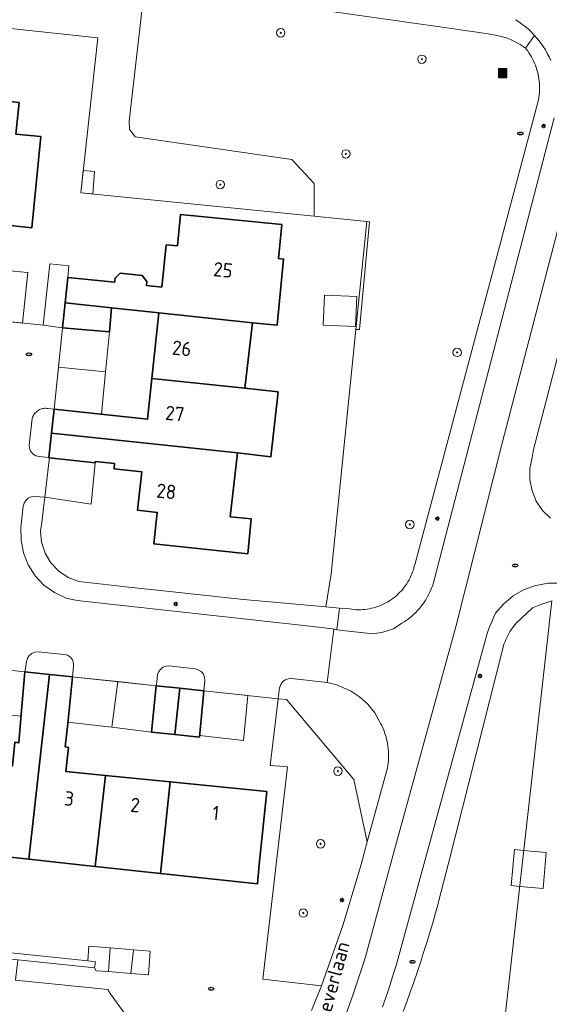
# Model space of a CAD drawing. Header units: metres. Extents: x 152610 to 160096, y 456114 to 462495.
# Tile 427 of 656: x 157316 to 157366, y 460615 to 460708. Entities that reach past the tile are written whole.
import ezdxf
from ezdxf.enums import TextEntityAlignment as Align

# ---------------------------------------------------------------- set-up
doc = ezdxf.new("R2010")
doc.units = ezdxf.units.M
doc.header["$LTSCALE"] = 0.5
doc.layers.get('0').update_dxf_attribs({"linetype": 'CONTINUOUS'})
for name, color, linetype, lineweight in [('B-PV-GR-BEPLANTING_CULTUUR_BODEMBEDEKKER-GV', 251, 'CONTINUOUS', 18), ('B-PV-GR-BEPLANTING_CULTUUR_BOSPLANTSOEN-GV', 251, 'CONTINUOUS', 18), ('B-PV-GR-BEPLANTING_CULTUUR_HEESTERS-GV', 251, 'CONTINUOUS', 18), ('B-PV-GR-BOOM-S', 251, 'CONTINUOUS', 25), ('B-PV-GR-HAAG-GV', 251, 'CONTINUOUS', 13), ('B-PV-IE-MEUBILAIR-S', 251, 'CONTINUOUS', 25), ('B-PV-IE-MEUBILAIR_WEGMEUBILAIR_AFVALBAK-S', 251, 'CONTINUOUS', 25), ('B-PV-OG-BEBOUWING-GV', 6, 'CONTINUOUS', 35), ('B-PV-OG-BEBOUWING-T18', 1, 'CONTINUOUS', 18), ('B-PV-OG-BEBOUWING_OVERBOUWING-GV', 251, 'CONTINUOUS', 18), ('B-PV-OG-BEBOUWING_SCHUUR-GV', 251, 'CONTINUOUS', 18), ('B-PV-OG-TERREIN_BEGROEID-GV', 251, 'CONTINUOUS', 18), ('B-PV-OG-TOPOGRAFIE-T18', 1, 'CONTINUOUS', 18), ('B-PV-VH-GESLOTENVERHARDING_ASFALT-GV', 251, 'CONTINUOUS', 18), ('B-PV-VH-ONVERHARD_ZAND-GV', 251, 'CONTINUOUS', 18), ('B-PV-VH-OPENVERHARDING_BETONSTRAATSTEEN-GV', 251, 'CONTINUOUS', 18), ('B-PV-VH-OPENVERHARDING_TEGEL-GV', 251, 'CONTINUOUS', 18)]:
    doc.layers.add(name, color=color, linetype=linetype, lineweight=lineweight)
doc.styles.add('NLCS-ISO', font='NLCS-ISO.ttf')
doc.styles.add('NLCS-ISO-M750-T18', font='NLCS-ISO.ttf', dxfattribs={"height": 1.35})

# ---------------------------------------------------------------- blocks, each defined once
blk = doc.blocks.new('SIE-WEG_AFVALBAK-SO')
h = blk.add_hatch(color=256)
h.dxf.hatch_style = 1
h.paths.add_polyline_path([(-1.5, -1.5), (1.5, -1.5), (1.5, 1.5), (-1.5, 1.5)])
for points in [[(-2, -2), (2, -2), (2, 2), (-2, 2)], [(-1.5, -1.5), (1.5, -1.5), (1.5, 1.5), (-1.5, 1.5)]]:
    blk.add_lwpolyline(points, close=True)
blk = doc.blocks.new('SIE-MEUBILAIR_PAAL_LICHTMAST-SO')
for points in [[(-0.62, 0), (-1, 0)], [(-0.71, 0.71), (-0.44, 0.44)], [(0, 1), (0, 0.62)], [(0.44, 0.44), (0.71, 0.71)], [(1, 0), (0.62, 0)], [(-0.71, -0.71), (-0.44, -0.44)], [(0, -0.62), (0, -1)], [(0.44, -0.44), (0.71, -0.71)]]:
    blk.add_lwpolyline(points)
blk.add_circle((0, 0), 0.5)
blk = doc.blocks.new('SIE-MEUBILAIR_PUT_RIOOLPUT-SO')
blk.add_ellipse((0, 0), major_axis=(1.25, 0), ratio=0.54)
at = {"style": 'NLCS-ISO'}
blk.add_text('ri', height=0.75, dxfattribs=at).set_placement((-0.04, 0.07), align=Align.MIDDLE_CENTER)
blk = doc.blocks.new('SGR-BOOM_GBKN-SO')
at = {"linetype": 'ByBlock', "lineweight": 18}
h = blk.add_hatch(color=0, dxfattribs=at)
h.dxf.hatch_style = 1
edge = h.paths.add_edge_path()
edge.add_arc((0, 0), 0.25, 0, 360)
at = {"color": 0, "linetype": 'ByBlock', "lineweight": 18}
for radius in [2, 0.25]:
    blk.add_circle((0, 0), radius, dxfattribs=at)
at = {"color": 0, "linetype": 'ByBlock', "lineweight": 18, "style": 'NLCS-ISO'}
blk.add_attdef('SOORT', (2.5, 0), '', height=1.5, dxfattribs=at)

msp = doc.modelspace()

# ---------------------------------------------------------------- linework, layer by layer
at = {"layer": 'B-PV-GR-BEPLANTING_CULTUUR_BODEMBEDEKKER-GV', "flags": 128}
for points in [[(157318.288, 460671.461), (157318.187, 460671.467), (157318.086, 460671.465), (157317.985, 460671.455), (157317.885, 460671.437), (157317.786, 460671.411), (157317.691, 460671.377), (157317.598, 460671.336), (157317.508, 460671.288), (157317.423, 460671.233), (157317.342, 460671.172), (157317.266, 460671.104), (157317.196, 460671.031), (157317.132, 460670.952), (157317.075, 460670.868), (157317.024, 460670.781), (157316.98, 460670.689), (157316.943, 460670.594), (157316.914, 460670.497), (157316.912, 460670.488), (157316.632, 460667.976), (157316.659, 460667.665), (157316.78, 460667.376), (157316.984, 460667.139), (157317.25, 460666.975), (157317.554, 460666.901), (157318.479, 460666.809), (157318.722, 460669.113), (157318.961, 460671.389), (157318.389, 460671.447)], [(157319.928, 460648.245), (157317.467, 460648.469), (157317.154, 460648.451), (157316.862, 460648.338), (157316.619, 460648.141), (157316.448, 460647.879), (157316.366, 460647.577), (157316.268, 460646.899), (157316.224, 460646.587), (157318.526, 460646.344), (157320.719, 460646.112), (157320.805, 460647.09), (157320.802, 460647.412), (157320.699, 460647.717), (157320.504, 460647.974), (157320.238, 460648.156)], [(157330.898, 460647.036), (157329.829, 460647.164), (157329.519, 460647.146), (157329.231, 460647.03), (157328.996, 460646.827), (157328.845, 460646.623), (157328.73, 460646.351), (157328.653, 460645.664), (157328.607, 460645.278), (157330.818, 460645.043), (157333.079, 460644.804), (157333.176, 460645.768), (157333.158, 460646.086), (157333.041, 460646.383), (157332.837, 460646.628), (157332.566, 460646.797), (157332.256, 460646.873)]]:
    msp.add_lwpolyline(points, close=True, dxfattribs=at)
at = {"layer": 'B-PV-GR-BEPLANTING_CULTUUR_BOSPLANTSOEN-GV', "flags": 128}
msp.add_lwpolyline([(157360.989, 460609.642), (157365.904, 460653.29), (157365.525, 460653.183), (157365.034, 460653.019), (157364.552, 460652.832), (157364.078, 460652.624), (157363.022, 460651.645), (157362.866, 460651.508), (157362.716, 460651.364), (157362.571, 460651.216), (157362.432, 460651.061), (157362.299, 460650.902), (157362.173, 460650.737), (157362.053, 460650.567), (157361.939, 460650.394), (157361.832, 460650.216), (157361.733, 460650.033), (157361.64, 460649.848), (157361.554, 460649.658), (157361.476, 460649.466), (157361.406, 460649.271), (157361.343, 460649.073), (157361.335, 460649.047), (157356.116, 460628.429), (157355.252, 460625.017), (157355.197, 460624.816), (157354.933, 460623.869), (157354.661, 460622.925), (157354.382, 460621.983), (157354.095, 460621.043), (157353.8, 460620.105), (157353.497, 460619.17), (157353.187, 460618.237), (157352.87, 460617.307), (157352.545, 460616.379), (157352.212, 460615.454), (157351.872, 460614.532)], dxfattribs=at)
at = {"layer": 'B-PV-GR-BEPLANTING_CULTUUR_HEESTERS-GV', "flags": 128}
for points in [[(157327.564, 460711.711), (157266.437, 460722.364), (157265.214, 460712.666), (157323.086, 460706.437), (157321.489, 460691.81), (157343.496, 460689.586), (157343.493, 460692.668), (157341.372, 460694.945), (157326.616, 460697.091), (157326.079, 460697.792), (157326.06, 460698.55)], [(157344.169, 460616.979), (157346.195, 460622.656), (157347.928, 460628.429), (157348.213, 460629.496), (157348.488, 460630.566), (157347.211, 460636.434), (157340.893, 460643.978), (157340.081, 460644.064), (157339.353, 460637.746), (157340.257, 460637.69), (157340.963, 460637.645), (157338.655, 460617.588)]]:
    msp.add_lwpolyline(points, close=True, dxfattribs=at)
at = {"layer": 'B-PV-GR-HAAG-GV', "flags": 128}
for points in [[(157348.712, 460689.059), (157348.46, 460689.084), (157347.428, 460678.904), (157347.749, 460678.909)], [(157344.706, 460645.602), (157341.344, 460645.973), (157341.037, 460645.945), (157340.751, 460645.83), (157340.509, 460645.639), (157340.331, 460645.387), (157340.232, 460645.095), (157340.084, 460644.092), (157340.081, 460644.064), (157340.893, 460643.978), (157347.211, 460636.434), (157348.488, 460630.566), (157350.402, 460637.53), (157350.439, 460637.755), (157350.468, 460637.98), (157350.488, 460638.207), (157350.501, 460638.434), (157350.506, 460638.661), (157350.503, 460638.889), (157350.492, 460639.116), (157350.473, 460639.342), (157350.446, 460639.568), (157350.411, 460639.793), (157350.368, 460640.016), (157350.317, 460640.238), (157350.259, 460640.458), (157350.193, 460640.675), (157350.119, 460640.891), (157350.038, 460641.103), (157349.949, 460641.312), (157349.853, 460641.519), (157349.75, 460641.721), (157349.652, 460641.899), (157349.206, 460642.739), (157348.54, 460643.543), (157347.766, 460644.236), (157346.903, 460644.804), (157345.537, 460645.386), (157344.72, 460645.598)], [(157322.775, 460618.666), (157322.867, 460619.237), (157322.136, 460619.315), (157311.88, 460620.406), (157309.804, 460620.627), (157307.543, 460620.868), (157291.808, 460622.542), (157291.484, 460621.939)]]:
    msp.add_lwpolyline(points, close=True, dxfattribs=at)
at = {"layer": 'B-PV-OG-BEBOUWING-GV', "flags": 128}
for points in [[(157315.662, 460700.331), (157311.953, 460700.721), (157310.638, 460689.163), (157310.121, 460684.624), (157309.617, 460680.19), (157311.877, 460679.949), (157312.347, 460684.305), (157312.594, 460686.592), (157312.903, 460686.575), (157313.097, 460688.892), (157316.868, 460688.506), (157317.715, 460697.099), (157315.367, 460697.346)], [(157340.426, 460688.818), (157330.88, 460689.738), (157330.595, 460686.781), (157329.55, 460686.882), (157329.12, 460682.899), (157327.687, 460683.045), (157327.727, 460683.443), (157327.28, 460683.991), (157325.191, 460684.204), (157324.713, 460683.75), (157324.672, 460683.352), (157320.265, 460683.801), (157320.015, 460681.425), (157324.381, 460680.957), (157328.858, 460680.478), (157337.663, 460679.535), (157339.996, 460679.309), (157340.598, 460685.546), (157340.115, 460685.593)], [(157324.381, 460680.957), (157320.015, 460681.425), (157319.767, 460679.065), (157324.18, 460678.689)], [(157337.663, 460679.535), (157328.858, 460680.478), (157328.19, 460674.28), (157336.959, 460673.37)], [(157340.103, 460673.011), (157336.959, 460673.37), (157328.19, 460674.28), (157327.775, 460670.438), (157318.961, 460671.389), (157318.722, 460669.113), (157336.26, 460667.256), (157339.404, 460666.897)], [(157336.26, 460667.256), (157318.722, 460669.113), (157318.479, 460666.809), (157318.524, 460666.804), (157322.833, 460666.312), (157322.846, 460666.441), (157324.677, 460666.252), (157324.625, 460665.754), (157327.24, 460665.483), (157326.847, 460661.84), (157328.697, 460661.647), (157328.386, 460658.664), (157337.22, 460657.744), (157337.561, 460661.026), (157335.572, 460661.233)], [(157318.526, 460646.344), (157316.224, 460646.587), (157315.842, 460642.177), (157315.645, 460639.894), (157315.257, 460639.951), (157315.049, 460637.722), (157311.395, 460638.092), (157310.453, 460629.583), (157316.595, 460628.918)], [(157320.719, 460646.112), (157318.526, 460646.344), (157316.595, 460628.918), (157321.112, 460628.429), (157322.844, 460628.241), (157323.817, 460636.812), (157320.085, 460637.179), (157320.318, 460639.459), (157320.016, 460639.517), (157320.251, 460641.721)], [(157330.818, 460645.043), (157328.607, 460645.278), (157328.142, 460640.906), (157330.364, 460640.673)], [(157333.079, 460644.804), (157330.818, 460645.043), (157330.364, 460640.673), (157332.664, 460640.431), (157333.078, 460644.796)], [(157329.902, 460636.213), (157323.817, 460636.812), (157322.844, 460628.241), (157329.005, 460627.574)], [(157339.013, 460635.316), (157329.902, 460636.213), (157329.005, 460627.574), (157338.13, 460626.586), (157338.316, 460628.429)]]:
    msp.add_lwpolyline(points, close=True, dxfattribs=at)
at = {"layer": 'B-PV-OG-BEBOUWING_OVERBOUWING-GV', "flags": 128}
for points in [[(157316.49, 460684.272), (157312.387, 460684.671), (157312.347, 460684.305), (157311.877, 460679.949), (157312.845, 460679.836), (157315.996, 460679.507)], [(157319.377, 460675.354), (157323.817, 460674.901), (157324.18, 460678.689), (157319.767, 460679.065)], [(157323.817, 460674.901), (157319.377, 460675.354), (157318.961, 460671.389), (157323.434, 460670.906)], [(157322.833, 460666.312), (157318.524, 460666.804), (157318.477, 460666.325), (157318.085, 460663.067), (157322.478, 460662.429)], [(157316.224, 460646.587), (157312.614, 460646.969), (157312.087, 460642.802), (157315.862, 460642.407)], [(157324.408, 460641.359), (157324.969, 460645.671), (157320.926, 460646.107), (157320.719, 460646.112), (157320.266, 460641.861)], [(157328.607, 460645.278), (157324.969, 460645.671), (157324.408, 460641.359), (157328.142, 460640.906)], [(157337.227, 460644.362), (157333.078, 460644.796), (157332.679, 460640.588), (157336.825, 460640.115)], [(157363.251, 460629.734), (157362.373, 460629.815), (157362.06, 460626.428), (157362.871, 460626.353), (157365.058, 460626.151), (157365.371, 460629.538)], [(157324.083, 460618.303), (157326.216, 460618.135), (157326.466, 460620.372), (157324.262, 460620.546)]]:
    msp.add_lwpolyline(points, close=True, dxfattribs=at)
at = {"layer": 'B-PV-OG-BEBOUWING_SCHUUR-GV', "flags": 128}
for points in [[(157322.786, 460693.806), (157321.716, 460693.89), (157321.489, 460691.81), (157322.632, 460691.695)], [(157347.498, 460682.014), (157344.449, 460682.136), (157344.335, 460679.31), (157347.384, 460679.188)], [(157324.083, 460618.303), (157324.262, 460620.546), (157322.246, 460620.705), (157322.136, 460619.315), (157322.867, 460619.237), (157322.775, 460618.666), (157322.943, 460618.393)], [(157328.041, 460620.248), (157326.466, 460620.372), (157326.216, 460618.135), (157327.865, 460618.005)]]:
    msp.add_lwpolyline(points, close=True, dxfattribs=at)
at = {"layer": 'B-PV-OG-TERREIN_BEGROEID-GV', "flags": 128}
for points in [[(157327.564, 460711.711), (157326.06, 460698.55), (157326.079, 460697.792), (157326.616, 460697.091), (157341.372, 460694.945), (157343.493, 460692.668), (157343.496, 460689.586), (157348.46, 460689.084), (157348.712, 460689.059), (157347.749, 460678.909), (157347.428, 460678.904), (157345.092, 460655.852), (157344.595, 460652.728), (157345.859, 460652.613), (157346.819, 460652.526), (157347.025, 460652.497), (157347.232, 460652.475), (157347.439, 460652.462), (157347.647, 460652.456), (157347.855, 460652.459), (157348.063, 460652.47), (157348.27, 460652.488), (157348.476, 460652.515), (157348.681, 460652.549), (157348.885, 460652.591), (157349.087, 460652.641), (157349.286, 460652.699), (157349.484, 460652.764), (157349.679, 460652.837), (157349.87, 460652.918), (157350.059, 460653.006), (157350.244, 460653.1), (157350.425, 460653.203), (157350.602, 460653.311), (157350.775, 460653.427), (157350.943, 460653.549), (157351.107, 460653.678), (157351.265, 460653.812), (157351.418, 460653.953), (157351.566, 460654.1), (157351.708, 460654.252), (157351.844, 460654.409), (157351.973, 460654.572), (157352.097, 460654.739), (157352.214, 460654.911), (157352.324, 460655.087), (157352.427, 460655.268), (157352.523, 460655.452), (157352.613, 460655.64), (157352.694, 460655.831), (157352.769, 460656.025), (157352.836, 460656.222), (157352.895, 460656.422), (157352.946, 460656.623), (157352.961, 460656.687), (157364.64, 460700.584), (157364.676, 460700.802), (157364.703, 460701.02), (157364.723, 460701.24), (157364.734, 460701.46), (157364.738, 460701.68), (157364.734, 460701.9), (157364.721, 460702.12), (157364.701, 460702.34), (157364.673, 460702.558), (157364.637, 460702.776), (157364.593, 460702.992), (157364.541, 460703.206), (157364.481, 460703.418), (157364.414, 460703.628), (157364.339, 460703.835), (157364.257, 460704.04), (157364.167, 460704.241), (157364.07, 460704.439), (157363.966, 460704.633), (157363.855, 460704.823), (157363.737, 460705.01), (157363.613, 460705.192), (157363.482, 460705.369), (157363.407, 460705.464), (157363.202, 460705.606), (157362.913, 460705.791), (157362.615, 460705.961), (157362.31, 460706.118), (157361.998, 460706.26), (157361.68, 460706.387), (157361.356, 460706.499), (157361.027, 460706.597), (157359.876, 460706.793), (157355.99, 460707.373), (157336.052, 460710.232)], [(157325.813, 460614.072), (157324.266, 460616.238), (157324.031, 460616.621), (157315.331, 460617.505), (157315.543, 460619.422), (157309.4, 460620.065), (157309.187, 460618.146), (157290.732, 460620.074), (157290.794, 460620.649), (157289.782, 460618.758), (157290.112, 460618.309), (157290.448, 460617.705), (157290.754, 460617.007), (157290.896, 460616.515), (157291.046, 460615.833), (157291.131, 460615.179)]]:
    msp.add_lwpolyline(points, dxfattribs=at)
at = {"layer": 'B-PV-VH-GESLOTENVERHARDING_ASFALT-GV', "flags": 128}
for points in [[(157362.468, 460708.137), (157362.776, 460707.937), (157363.076, 460707.723), (157363.366, 460707.497), (157363.646, 460707.258), (157363.915, 460707.007), (157364.173, 460706.745), (157364.252, 460706.657), (157364.419, 460706.471), (157364.654, 460706.188), (157364.875, 460705.894), (157365.084, 460705.591), (157365.28, 460705.279), (157365.461, 460704.959), (157365.629, 460704.632), (157365.782, 460704.297)], [(157366.122, 460698.872), (157354.831, 460655.375), (157354.668, 460654.782), (157354.586, 460654.561), (157354.496, 460654.343), (157354.4, 460654.127), (157354.295, 460653.915), (157354.184, 460653.707), (157354.066, 460653.503), (157353.941, 460653.303), (157353.809, 460653.107), (157353.671, 460652.916), (157353.526, 460652.729), (157353.375, 460652.548), (157353.218, 460652.372), (157353.055, 460652.201), (157352.886, 460652.036), (157352.712, 460651.876), (157352.532, 460651.723), (157352.348, 460651.576), (157352.159, 460651.435), (157351.964, 460651.301), (157351.766, 460651.173), (157350.952, 460650.656), (157350.368, 460650.453), (157349.872, 460650.293), (157349.396, 460650.232), (157348.916, 460650.217), (157348.437, 460650.25), (157346.428, 460650.464), (157345.637, 460650.571), (157345.42, 460650.601), (157345.341, 460650.626), (157344.72, 460645.598), (157345.537, 460645.386), (157346.903, 460644.804), (157347.766, 460644.236), (157348.54, 460643.543), (157349.206, 460642.739), (157349.652, 460641.899), (157349.75, 460641.721), (157349.853, 460641.519), (157349.949, 460641.312), (157350.038, 460641.103), (157350.119, 460640.891), (157350.193, 460640.675), (157350.259, 460640.458), (157350.317, 460640.238), (157350.368, 460640.016), (157350.411, 460639.793), (157350.446, 460639.568), (157350.473, 460639.342), (157350.492, 460639.116), (157350.503, 460638.889), (157350.506, 460638.661), (157350.501, 460638.434), (157350.488, 460638.207), (157350.468, 460637.98), (157350.439, 460637.755), (157350.402, 460637.53), (157348.488, 460630.566), (157348.213, 460629.496), (157347.928, 460628.429), (157346.195, 460622.656), (157344.169, 460616.979), (157343.243, 460614.652)], [(157346.525, 460614.418), (157347.09, 460615.979), (157347.352, 460616.734), (157347.595, 460617.492), (157347.885, 460618.343), (157348.128, 460619.113), (157348.313, 460619.717), (157350.917, 460629.225), (157356.872, 460650.966), (157361.227, 460668.311), (157369.087, 460698.465)], [(157369.087, 460698.465), (157361.227, 460668.311), (157356.872, 460650.966), (157350.917, 460629.225), (157348.313, 460619.717), (157348.128, 460619.113), (157347.885, 460618.343), (157347.595, 460617.492), (157347.352, 460616.734), (157347.09, 460615.979), (157346.525, 460614.418)], [(157365.778, 460661.088), (157365.023, 460661.828), (157364.429, 460662.704), (157364.021, 460663.681), (157363.815, 460664.718), (157363.818, 460665.776), (157364.031, 460666.813), (157364.148, 460667.564), (157372.095, 460698.053)], [(157349.932, 460614.972), (157350.212, 460615.78), (157350.485, 460616.59), (157350.75, 460617.403), (157351.007, 460618.218), (157351.209, 460618.877), (157353.825, 460628.429), (157359.788, 460650.201), (157359.898, 460650.497), (157360.059, 460650.91), (157360.228, 460651.321), (157360.404, 460651.728), (157360.587, 460652.132), (157361.35, 460653.024), (157362.255, 460653.771), (157363.274, 460654.352), (157364.379, 460654.749), (157365.535, 460654.95), (157366.709, 460654.949)]]:
    msp.add_lwpolyline(points, dxfattribs=at)
at = {"layer": 'B-PV-VH-ONVERHARD_ZAND-GV', "flags": 128}
for points in [[(157348.712, 460689.059), (157348.46, 460689.084), (157347.428, 460678.904), (157347.749, 460678.909)], [(157344.706, 460645.602), (157341.344, 460645.973), (157341.037, 460645.945), (157340.751, 460645.83), (157340.509, 460645.639), (157340.331, 460645.387), (157340.232, 460645.095), (157340.084, 460644.092), (157340.081, 460644.064), (157340.893, 460643.978), (157347.211, 460636.434), (157348.488, 460630.566), (157350.402, 460637.53), (157350.439, 460637.755), (157350.468, 460637.98), (157350.488, 460638.207), (157350.501, 460638.434), (157350.506, 460638.661), (157350.503, 460638.889), (157350.492, 460639.116), (157350.473, 460639.342), (157350.446, 460639.568), (157350.411, 460639.793), (157350.368, 460640.016), (157350.317, 460640.238), (157350.259, 460640.458), (157350.193, 460640.675), (157350.119, 460640.891), (157350.038, 460641.103), (157349.949, 460641.312), (157349.853, 460641.519), (157349.75, 460641.721), (157349.652, 460641.899), (157349.206, 460642.739), (157348.54, 460643.543), (157347.766, 460644.236), (157346.903, 460644.804), (157345.537, 460645.386), (157344.72, 460645.598)]]:
    msp.add_lwpolyline(points, close=True, dxfattribs=at)
at = {"layer": 'B-PV-VH-OPENVERHARDING_BETONSTRAATSTEEN-GV', "flags": 128}
for points in [[(157317.955, 460679.303), (157319.767, 460679.065), (157320.015, 460681.425), (157320.265, 460683.801), (157320.347, 460684.919), (157318.555, 460685.084), (157318.376, 460683.355)], [(157318.085, 460663.067), (157317.115, 460663.145), (157316.807, 460663.11), (157316.525, 460662.984), (157316.293, 460662.779), (157316.134, 460662.514), (157316.061, 460662.214), (157315.849, 460660.228), (157315.85, 460659.012), (157316.08, 460657.819), (157316.529, 460656.689), (157317.183, 460655.664), (157318.017, 460654.78), (157319.002, 460654.067), (157320.103, 460653.553), (157320.828, 460653.387), (157321.42, 460653.297), (157324.251, 460652.985), (157327.443, 460652.626), (157337.399, 460651.542), (157343.354, 460650.866), (157345.23, 460650.661), (157345.341, 460650.626), (157345.42, 460650.601), (157345.637, 460650.571), (157345.859, 460652.613), (157344.595, 460652.728), (157336.812, 460653.433), (157329.007, 460654.262), (157326.301, 460654.566), (157321.296, 460655.113), (157320.296, 460655.498), (157319.405, 460656.095), (157318.668, 460656.875), (157318.123, 460657.798), (157317.795, 460658.818), (157317.701, 460659.886), (157317.846, 460660.949), (157317.96, 460662.06)]]:
    msp.add_lwpolyline(points, close=True, dxfattribs=at)
msp.add_lwpolyline([(157308.485, 460647.406), (157316.224, 460646.587), (157316.268, 460646.899), (157316.366, 460647.577), (157316.448, 460647.879), (157316.619, 460648.141), (157316.862, 460648.338), (157317.154, 460648.451), (157317.467, 460648.469), (157319.928, 460648.245), (157320.238, 460648.156), (157320.504, 460647.974), (157320.699, 460647.717), (157320.802, 460647.412), (157320.805, 460647.09), (157320.719, 460646.112), (157320.926, 460646.107), (157328.607, 460645.278), (157328.653, 460645.664), (157328.73, 460646.351), (157328.845, 460646.623), (157328.996, 460646.827), (157329.231, 460647.03), (157329.519, 460647.146), (157329.829, 460647.164), (157330.898, 460647.036), (157332.256, 460646.873), (157332.566, 460646.797), (157332.837, 460646.628), (157333.041, 460646.383), (157333.158, 460646.086), (157333.176, 460645.768), (157333.079, 460644.804), (157333.078, 460644.796), (157340.081, 460644.064), (157340.084, 460644.092), (157340.232, 460645.095), (157340.331, 460645.387), (157340.509, 460645.639), (157340.751, 460645.83), (157341.037, 460645.945), (157341.344, 460645.973), (157344.706, 460645.602), (157344.72, 460645.598), (157345.341, 460650.626), (157345.23, 460650.661), (157343.354, 460650.866), (157337.399, 460651.542), (157327.443, 460652.626), (157324.251, 460652.985), (157321.42, 460653.297), (157320.828, 460653.387), (157320.103, 460653.553), (157319.002, 460654.067), (157318.017, 460654.78), (157317.183, 460655.664), (157316.529, 460656.689), (157316.08, 460657.819), (157315.85, 460659.012), (157315.849, 460660.228), (157316.061, 460662.214), (157316.134, 460662.514), (157316.293, 460662.779), (157316.525, 460662.984), (157316.807, 460663.11), (157317.115, 460663.145), (157318.085, 460663.067), (157318.477, 460666.325), (157318.524, 460666.804), (157318.479, 460666.809), (157317.554, 460666.901), (157317.25, 460666.975), (157316.984, 460667.139), (157316.78, 460667.376), (157316.659, 460667.665), (157316.632, 460667.976), (157316.912, 460670.488), (157316.914, 460670.497), (157316.943, 460670.594), (157316.98, 460670.689), (157317.024, 460670.781), (157317.075, 460670.868), (157317.132, 460670.952), (157317.196, 460671.031), (157317.266, 460671.104), (157317.342, 460671.172), (157317.423, 460671.233), (157317.508, 460671.288), (157317.598, 460671.336), (157317.691, 460671.377), (157317.786, 460671.411), (157317.885, 460671.437), (157317.985, 460671.455), (157318.086, 460671.465), (157318.187, 460671.467), (157318.288, 460671.461), (157318.389, 460671.447), (157318.961, 460671.389), (157319.767, 460679.065), (157317.955, 460679.303), (157312.845, 460679.836)], dxfattribs=at)
at = {"layer": 'B-PV-VH-OPENVERHARDING_TEGEL-GV', "flags": 128}
for points in [[(157336.052, 460710.232), (157355.99, 460707.373), (157359.876, 460706.793), (157361.027, 460706.597), (157361.356, 460706.499), (157361.68, 460706.387), (157361.998, 460706.26), (157362.31, 460706.118), (157362.615, 460705.961), (157362.913, 460705.791), (157363.202, 460705.606), (157363.407, 460705.464), (157364.252, 460706.657), (157364.173, 460706.745), (157363.915, 460707.007), (157363.646, 460707.258), (157363.366, 460707.497), (157363.076, 460707.723), (157362.776, 460707.937), (157362.468, 460708.137)], [(157365.782, 460704.297), (157365.629, 460704.632), (157365.461, 460704.959), (157365.28, 460705.279), (157365.084, 460705.591), (157364.875, 460705.894), (157364.654, 460706.188), (157364.419, 460706.471), (157364.252, 460706.657), (157363.407, 460705.464), (157363.482, 460705.369), (157363.613, 460705.192), (157363.737, 460705.01), (157363.855, 460704.823), (157363.966, 460704.633), (157364.07, 460704.439), (157364.167, 460704.241), (157364.257, 460704.04), (157364.339, 460703.835), (157364.414, 460703.628), (157364.481, 460703.418), (157364.541, 460703.206), (157364.593, 460702.992), (157364.637, 460702.776), (157364.673, 460702.558), (157364.701, 460702.34), (157364.721, 460702.12), (157364.734, 460701.9), (157364.738, 460701.68), (157364.734, 460701.46), (157364.723, 460701.24), (157364.703, 460701.02), (157364.676, 460700.802), (157364.64, 460700.584), (157352.961, 460656.687), (157352.946, 460656.623), (157352.895, 460656.422), (157352.836, 460656.222), (157352.769, 460656.025), (157352.694, 460655.831), (157352.613, 460655.64), (157352.523, 460655.452), (157352.427, 460655.268), (157352.324, 460655.087), (157352.214, 460654.911), (157352.097, 460654.739), (157351.973, 460654.572), (157351.844, 460654.409), (157351.708, 460654.252), (157351.566, 460654.1), (157351.418, 460653.953), (157351.265, 460653.812), (157351.107, 460653.678), (157350.943, 460653.549), (157350.775, 460653.427), (157350.602, 460653.311), (157350.425, 460653.203), (157350.244, 460653.1), (157350.059, 460653.006), (157349.87, 460652.918), (157349.679, 460652.837), (157349.484, 460652.764), (157349.286, 460652.699), (157349.087, 460652.641), (157348.885, 460652.591), (157348.681, 460652.549), (157348.476, 460652.515), (157348.27, 460652.488), (157348.063, 460652.47), (157347.855, 460652.459), (157347.647, 460652.456), (157347.439, 460652.462), (157347.232, 460652.475), (157347.025, 460652.497), (157346.819, 460652.526), (157345.859, 460652.613), (157345.637, 460650.571), (157346.428, 460650.464), (157348.437, 460650.25), (157348.916, 460650.217), (157349.396, 460650.232), (157349.872, 460650.293), (157350.368, 460650.453), (157350.952, 460650.656), (157351.766, 460651.173), (157351.964, 460651.301), (157352.159, 460651.435), (157352.348, 460651.576), (157352.532, 460651.723), (157352.712, 460651.876), (157352.886, 460652.036), (157353.055, 460652.201), (157353.218, 460652.372), (157353.375, 460652.548), (157353.526, 460652.729), (157353.671, 460652.916), (157353.809, 460653.107), (157353.941, 460653.303), (157354.066, 460653.503), (157354.184, 460653.707), (157354.295, 460653.915), (157354.4, 460654.127), (157354.496, 460654.343), (157354.586, 460654.561), (157354.668, 460654.782), (157354.831, 460655.375), (157366.122, 460698.872)], [(157372.095, 460698.053), (157364.148, 460667.564), (157364.031, 460666.813), (157363.818, 460665.776), (157363.815, 460664.718), (157364.021, 460663.681), (157364.429, 460662.704), (157365.023, 460661.828), (157365.778, 460661.088)], [(157366.709, 460654.949), (157365.535, 460654.95), (157364.379, 460654.749), (157363.274, 460654.352), (157362.255, 460653.771), (157361.35, 460653.024), (157360.587, 460652.132), (157360.404, 460651.728), (157360.228, 460651.321), (157360.059, 460650.91), (157359.898, 460650.497), (157359.788, 460650.201), (157353.825, 460628.429), (157351.209, 460618.877), (157351.007, 460618.218), (157350.75, 460617.403), (157350.485, 460616.59), (157350.212, 460615.78), (157349.932, 460614.972)], [(157351.872, 460614.532), (157352.212, 460615.454), (157352.545, 460616.379), (157352.87, 460617.307), (157353.187, 460618.237), (157353.497, 460619.17), (157353.8, 460620.105), (157354.095, 460621.043), (157354.382, 460621.983), (157354.661, 460622.925), (157354.933, 460623.869), (157355.197, 460624.816), (157355.252, 460625.017), (157356.116, 460628.429), (157361.335, 460649.047), (157361.343, 460649.073), (157361.406, 460649.271), (157361.476, 460649.466), (157361.554, 460649.658), (157361.64, 460649.848), (157361.733, 460650.033), (157361.832, 460650.216), (157361.939, 460650.394), (157362.053, 460650.567), (157362.173, 460650.737), (157362.299, 460650.902), (157362.432, 460651.061), (157362.571, 460651.216), (157362.716, 460651.364), (157362.866, 460651.508), (157363.022, 460651.645), (157364.078, 460652.624), (157364.552, 460652.832), (157365.034, 460653.019), (157365.525, 460653.183), (157365.904, 460653.29)]]:
    msp.add_lwpolyline(points, dxfattribs=at)

# ---------------------------------------------------------------- block references
at = {"layer": 'B-PV-GR-BOOM-S', "xscale": 0.2, "yscale": 0.2, "zscale": 0.2}
for p in [(157340.333, 460706.898), (157353.645, 460704.404), (157346.481, 460695.463), (157334.634, 460692.575), (157356.966, 460676.74), (157352.499, 460660.499), (157345.728, 460637.22), (157344.096, 460630.366), (157342.464, 460623.838)]:
    msp.add_blockref('SGR-BOOM_GBKN-SO', p, dxfattribs=at)
at = {"layer": 'B-PV-IE-MEUBILAIR-S', "xscale": 0.2, "yscale": 0.2, "zscale": 0.2}
for name, p in [('SIE-MEUBILAIR_PAAL_LICHTMAST-SO', (157365.106, 460698.098)), ('SIE-MEUBILAIR_PUT_RIOOLPUT-SO', (157362.929, 460697.397)), ('SIE-MEUBILAIR_PUT_RIOOLPUT-SO', (157316.601, 460676.557)), ('SIE-MEUBILAIR_PAAL_LICHTMAST-SO', (157355.103, 460661.065)), ('SIE-MEUBILAIR_PUT_RIOOLPUT-SO', (157362.434, 460656.629)), ('SIE-MEUBILAIR_PAAL_LICHTMAST-SO', (157330.432, 460652.992)), ('SIE-MEUBILAIR_PAAL_LICHTMAST-SO', (157359.118, 460646.198)), ('SIE-MEUBILAIR_PAAL_LICHTMAST-SO', (157346.121, 460625.058)), ('SIE-MEUBILAIR_PUT_RIOOLPUT-SO', (157352.759, 460619.229)), ('SIE-MEUBILAIR_PUT_RIOOLPUT-SO', (157333.779, 460616.689))]:
    msp.add_blockref(name, p, dxfattribs=at)
at = {"layer": 'B-PV-IE-MEUBILAIR_WEGMEUBILAIR_AFVALBAK-S', "xscale": 0.2, "yscale": 0.2, "zscale": 0.2}
msp.add_blockref('SIE-WEG_AFVALBAK-SO', (157361.255, 460703.084), dxfattribs=at)

# ---------------------------------------------------------------- texts
at = {"layer": 'B-PV-OG-BEBOUWING-T18', "style": 'NLCS-ISO-M750-T18'}
for s, rotation, p in [('25', 354.4, (157334.897, 460684.523)), ('26', 353.9, (157331.01, 460677.116)), ('27', 354, (157330.352, 460670.966)), ('28', 354, (157329.554, 460663.626)), ('3', 354, (157320.395, 460634.636)), ('2', 354.4, (157326.615, 460634.025)), ('1', 354.4, (157334.213, 460633.277))]:
    msp.add_text(s, height=1.35, rotation=rotation, dxfattribs=at).set_placement(p, align=Align.MIDDLE)
at = {"layer": 'B-PV-OG-TOPOGRAFIE-T18', "style": 'NLCS-ISO-M750-T18'}
msp.add_text('Goudoeverlaan', height=1.35, rotation=74.7, dxfattribs=at).set_placement((157344.687, 460615.497), align=Align.MIDDLE)

doc.saveas('drawing.dxf')
